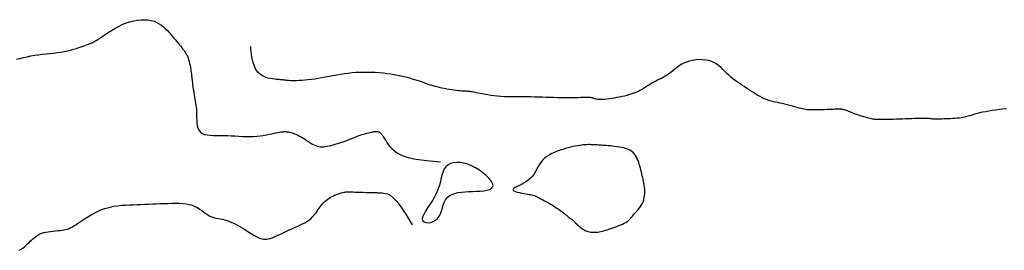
# Model space of a CAD drawing. Header units: millimetres. Extents: x 32690613 to 32693367, y 5343692 to 5344708.
# Tile 378 of 656: x 32692615.25 to 32692647.13, y 5344083.1 to 5344090.57. Entities that reach past the tile are written whole.
import ezdxf

# ---------------------------------------------------------------- set-up
doc = ezdxf.new("R2010")
doc.units = ezdxf.units.MM
doc.header["$LTSCALE"] = 20
doc.layers.add('02-DGM_HL_492.00', color=82, linetype='Continuous')
doc.layers.add('02-DGM_HL_492.50', color=92, linetype='Continuous')

msp = doc.modelspace()

# ---------------------------------------------------------------- linework, layer by layer
at = {"layer": '02-DGM_HL_492.00', "elevation": 492, "flags": 128}
msp.add_lwpolyline([(32692647.204, 5344087.676), (32692647.085, 5344087.667), (32692646.967, 5344087.655), (32692646.851, 5344087.642), (32692646.739, 5344087.626), (32692646.63, 5344087.608), (32692646.526, 5344087.588), (32692646.427, 5344087.568), (32692646.335, 5344087.547), (32692646.25, 5344087.526), (32692646.174, 5344087.506), (32692646.107, 5344087.487), (32692646.05, 5344087.47), (32692646.001, 5344087.455), (32692645.957, 5344087.441), (32692645.916, 5344087.428), (32692645.876, 5344087.417), (32692645.834, 5344087.406), (32692645.788, 5344087.397), (32692645.735, 5344087.39), (32692645.674, 5344087.383), (32692645.606, 5344087.376), (32692645.533, 5344087.371), (32692645.457, 5344087.366), (32692645.38, 5344087.362), (32692645.305, 5344087.359), (32692645.233, 5344087.356), (32692645.167, 5344087.353), (32692645.108, 5344087.351), (32692645.056, 5344087.349), (32692645.011, 5344087.348), (32692644.97, 5344087.347), (32692644.934, 5344087.346), (32692644.901, 5344087.347), (32692644.871, 5344087.347), (32692644.842, 5344087.349), (32692644.814, 5344087.351), (32692644.785, 5344087.354), (32692644.755, 5344087.358), (32692644.722, 5344087.361), (32692644.684, 5344087.364), (32692644.641, 5344087.367), (32692644.591, 5344087.369), (32692644.532, 5344087.37), (32692644.465, 5344087.37), (32692644.39, 5344087.37), (32692644.308, 5344087.368), (32692644.22, 5344087.365), (32692644.127, 5344087.362), (32692644.031, 5344087.359), (32692643.932, 5344087.355), (32692643.833, 5344087.351), (32692643.733, 5344087.347), (32692643.634, 5344087.344), (32692643.538, 5344087.34), (32692643.445, 5344087.337), (32692643.357, 5344087.334), (32692643.275, 5344087.332), (32692643.2, 5344087.33), (32692643.133, 5344087.33), (32692643.075, 5344087.33), (32692643.024, 5344087.331), (32692642.98, 5344087.333), (32692642.939, 5344087.337), (32692642.9, 5344087.341), (32692642.863, 5344087.348), (32692642.823, 5344087.356), (32692642.781, 5344087.366), (32692642.735, 5344087.378), (32692642.685, 5344087.391), (32692642.631, 5344087.406), (32692642.576, 5344087.422), (32692642.52, 5344087.439), (32692642.463, 5344087.457), (32692642.408, 5344087.475), (32692642.354, 5344087.494), (32692642.302, 5344087.512), (32692642.253, 5344087.531), (32692642.207, 5344087.549), (32692642.163, 5344087.567), (32692642.122, 5344087.583), (32692642.084, 5344087.599), (32692642.048, 5344087.613), (32692642.015, 5344087.625), (32692641.985, 5344087.635), (32692641.956, 5344087.644), (32692641.93, 5344087.651), (32692641.905, 5344087.656), (32692641.882, 5344087.66), (32692641.859, 5344087.663), (32692641.836, 5344087.666), (32692641.813, 5344087.667), (32692641.79, 5344087.668), (32692641.765, 5344087.668), (32692641.737, 5344087.668), (32692641.705, 5344087.668), (32692641.669, 5344087.667), (32692641.626, 5344087.665), (32692641.577, 5344087.663), (32692641.519, 5344087.661), (32692641.452, 5344087.659), (32692641.378, 5344087.656), (32692641.299, 5344087.653), (32692641.218, 5344087.651), (32692641.136, 5344087.648), (32692641.056, 5344087.647), (32692640.98, 5344087.646), (32692640.911, 5344087.646), (32692640.849, 5344087.647), (32692640.794, 5344087.649), (32692640.743, 5344087.653), (32692640.694, 5344087.659), (32692640.646, 5344087.667), (32692640.596, 5344087.677), (32692640.543, 5344087.689), (32692640.483, 5344087.704), (32692640.416, 5344087.722), (32692640.343, 5344087.741), (32692640.265, 5344087.763), (32692640.184, 5344087.785), (32692640.102, 5344087.807), (32692640.02, 5344087.828), (32692639.94, 5344087.849), (32692639.863, 5344087.867), (32692639.791, 5344087.883), (32692639.723, 5344087.898), (32692639.659, 5344087.911), (32692639.596, 5344087.926), (32692639.535, 5344087.942), (32692639.475, 5344087.96), (32692639.414, 5344087.982), (32692639.351, 5344088.008), (32692639.286, 5344088.039), (32692639.219, 5344088.075), (32692639.15, 5344088.116), (32692639.08, 5344088.159), (32692639.008, 5344088.205), (32692638.934, 5344088.253), (32692638.86, 5344088.301), (32692638.785, 5344088.35), (32692638.71, 5344088.399), (32692638.634, 5344088.448), (32692638.56, 5344088.497), (32692638.485, 5344088.547), (32692638.413, 5344088.599), (32692638.342, 5344088.652), (32692638.273, 5344088.708), (32692638.206, 5344088.766), (32692638.143, 5344088.827), (32692638.081, 5344088.89), (32692638.019, 5344088.953), (32692637.955, 5344089.015), (32692637.888, 5344089.073), (32692637.817, 5344089.126), (32692637.74, 5344089.173), (32692637.655, 5344089.212), (32692637.562, 5344089.241), (32692637.462, 5344089.261), (32692637.358, 5344089.271), (32692637.251, 5344089.273), (32692637.143, 5344089.266), (32692637.037, 5344089.251), (32692636.935, 5344089.227), (32692636.839, 5344089.196), (32692636.75, 5344089.158), (32692636.669, 5344089.114), (32692636.593, 5344089.065), (32692636.523, 5344089.014), (32692636.456, 5344088.961), (32692636.392, 5344088.909), (32692636.331, 5344088.859), (32692636.27, 5344088.813), (32692636.209, 5344088.771), (32692636.148, 5344088.734), (32692636.087, 5344088.7), (32692636.025, 5344088.668), (32692635.964, 5344088.637), (32692635.903, 5344088.607), (32692635.841, 5344088.576), (32692635.78, 5344088.543), (32692635.719, 5344088.509), (32692635.658, 5344088.472), (32692635.597, 5344088.434), (32692635.536, 5344088.396), (32692635.474, 5344088.358), (32692635.413, 5344088.321), (32692635.352, 5344088.286), (32692635.291, 5344088.253), (32692635.229, 5344088.224), (32692635.167, 5344088.197), (32692635.104, 5344088.173), (32692635.039, 5344088.151), (32692634.972, 5344088.131), (32692634.902, 5344088.112), (32692634.828, 5344088.094), (32692634.751, 5344088.077), (32692634.67, 5344088.06), (32692634.586, 5344088.044), (32692634.501, 5344088.029), (32692634.416, 5344088.015), (32692634.334, 5344088.003), (32692634.255, 5344087.994), (32692634.182, 5344087.987), (32692634.115, 5344087.983), (32692634.057, 5344087.982), (32692634.007, 5344087.984), (32692633.963, 5344087.988), (32692633.925, 5344087.994), (32692633.893, 5344088.001), (32692633.865, 5344088.009), (32692633.841, 5344088.017), (32692633.819, 5344088.024), (32692633.799, 5344088.03), (32692633.78, 5344088.035), (32692633.759, 5344088.04), (32692633.734, 5344088.043), (32692633.704, 5344088.045), (32692633.667, 5344088.047), (32692633.621, 5344088.047), (32692633.564, 5344088.047), (32692633.496, 5344088.046), (32692633.416, 5344088.044), (32692633.327, 5344088.042), (32692633.229, 5344088.039), (32692633.124, 5344088.038), (32692633.014, 5344088.036), (32692632.899, 5344088.036), (32692632.781, 5344088.037), (32692632.661, 5344088.039), (32692632.54, 5344088.043), (32692632.418, 5344088.047), (32692632.294, 5344088.051), (32692632.17, 5344088.056), (32692632.046, 5344088.06), (32692631.921, 5344088.063), (32692631.796, 5344088.065), (32692631.671, 5344088.066), (32692631.546, 5344088.066), (32692631.422, 5344088.065), (32692631.299, 5344088.065), (32692631.178, 5344088.065), (32692631.059, 5344088.067), (32692630.942, 5344088.071), (32692630.828, 5344088.077), (32692630.716, 5344088.087), (32692630.609, 5344088.099), (32692630.506, 5344088.113), (32692630.409, 5344088.129), (32692630.318, 5344088.145), (32692630.233, 5344088.161), (32692630.157, 5344088.176), (32692630.089, 5344088.19), (32692630.031, 5344088.203), (32692629.981, 5344088.213), (32692629.937, 5344088.222), (32692629.899, 5344088.229), (32692629.866, 5344088.235), (32692629.835, 5344088.239), (32692629.807, 5344088.243), (32692629.779, 5344088.245), (32692629.75, 5344088.247), (32692629.72, 5344088.248), (32692629.687, 5344088.249), (32692629.65, 5344088.25), (32692629.61, 5344088.252), (32692629.564, 5344088.255), (32692629.512, 5344088.26), (32692629.453, 5344088.266), (32692629.386, 5344088.274), (32692629.313, 5344088.283), (32692629.236, 5344088.295), (32692629.155, 5344088.308), (32692629.073, 5344088.322), (32692628.992, 5344088.337), (32692628.912, 5344088.353), (32692628.835, 5344088.37), (32692628.763, 5344088.388), (32692628.695, 5344088.406), (32692628.63, 5344088.424), (32692628.568, 5344088.444), (32692628.507, 5344088.463), (32692628.446, 5344088.484), (32692628.385, 5344088.505), (32692628.323, 5344088.528), (32692628.258, 5344088.551), (32692628.19, 5344088.574), (32692628.12, 5344088.598), (32692628.045, 5344088.622), (32692627.966, 5344088.646), (32692627.881, 5344088.671), (32692627.792, 5344088.694), (32692627.696, 5344088.718), (32692627.593, 5344088.74), (32692627.485, 5344088.762), (32692627.372, 5344088.782), (32692627.255, 5344088.8), (32692627.134, 5344088.817), (32692627.011, 5344088.832), (32692626.886, 5344088.844), (32692626.761, 5344088.853), (32692626.636, 5344088.859), (32692626.51, 5344088.862), (32692626.385, 5344088.861), (32692626.26, 5344088.858), (32692626.136, 5344088.852), (32692626.011, 5344088.842), (32692625.886, 5344088.829), (32692625.762, 5344088.814), (32692625.637, 5344088.795), (32692625.514, 5344088.774), (32692625.391, 5344088.751), (32692625.269, 5344088.728), (32692625.149, 5344088.704), (32692625.03, 5344088.682), (32692624.914, 5344088.661), (32692624.801, 5344088.643), (32692624.691, 5344088.627), (32692624.584, 5344088.615), (32692624.482, 5344088.605), (32692624.386, 5344088.598), (32692624.295, 5344088.594), (32692624.212, 5344088.591), (32692624.136, 5344088.59), (32692624.069, 5344088.59), (32692624.011, 5344088.592), (32692623.961, 5344088.595), (32692623.919, 5344088.598), (32692623.882, 5344088.602), (32692623.851, 5344088.606), (32692623.824, 5344088.61), (32692623.8, 5344088.614), (32692623.777, 5344088.617), (32692623.756, 5344088.619), (32692623.734, 5344088.621), (32692623.71, 5344088.623), (32692623.682, 5344088.625), (32692623.65, 5344088.627), (32692623.61, 5344088.63), (32692623.562, 5344088.634), (32692623.505, 5344088.64), (32692623.437, 5344088.647), (32692623.361, 5344088.659), (32692623.279, 5344088.678), (32692623.196, 5344088.706), (32692623.112, 5344088.745), (32692623.033, 5344088.798), (32692622.96, 5344088.867), (32692622.897, 5344088.955), (32692622.846, 5344089.062), (32692622.805, 5344089.182), (32692622.775, 5344089.306), (32692622.753, 5344089.427), (32692622.739, 5344089.535), (32692622.73, 5344089.623), (32692622.726, 5344089.682), (32692622.725, 5344089.703)], dxfattribs=at)
at = {"layer": '02-DGM_HL_492.50', "elevation": 492.5, "flags": 128}
for points in [[(32692615.141, 5344089.284), (32692615.25, 5344089.312), (32692615.365, 5344089.34), (32692615.484, 5344089.367), (32692615.607, 5344089.392), (32692615.731, 5344089.414), (32692615.855, 5344089.433), (32692615.979, 5344089.449), (32692616.102, 5344089.462), (32692616.224, 5344089.475), (32692616.343, 5344089.488), (32692616.461, 5344089.501), (32692616.575, 5344089.517), (32692616.686, 5344089.535), (32692616.793, 5344089.557), (32692616.896, 5344089.582), (32692616.992, 5344089.608), (32692617.082, 5344089.635), (32692617.165, 5344089.663), (32692617.24, 5344089.689), (32692617.305, 5344089.713), (32692617.361, 5344089.733), (32692617.406, 5344089.75), (32692617.442, 5344089.764), (32692617.47, 5344089.775), (32692617.493, 5344089.783), (32692617.511, 5344089.79), (32692617.526, 5344089.796), (32692617.54, 5344089.801), (32692617.554, 5344089.806), (32692617.57, 5344089.813), (32692617.59, 5344089.821), (32692617.613, 5344089.832), (32692617.643, 5344089.847), (32692617.68, 5344089.868), (32692617.725, 5344089.895), (32692617.78, 5344089.929), (32692617.847, 5344089.973), (32692617.925, 5344090.026), (32692618.014, 5344090.086), (32692618.112, 5344090.151), (32692618.218, 5344090.219), (32692618.331, 5344090.286), (32692618.448, 5344090.351), (32692618.569, 5344090.41), (32692618.692, 5344090.461), (32692618.815, 5344090.502), (32692618.938, 5344090.534), (32692619.059, 5344090.555), (32692619.177, 5344090.566), (32692619.291, 5344090.567), (32692619.4, 5344090.559), (32692619.503, 5344090.542), (32692619.598, 5344090.515), (32692619.686, 5344090.48), (32692619.766, 5344090.436), (32692619.839, 5344090.387), (32692619.907, 5344090.332), (32692619.97, 5344090.274), (32692620.028, 5344090.214), (32692620.084, 5344090.152), (32692620.137, 5344090.091), (32692620.189, 5344090.032), (32692620.239, 5344089.974), (32692620.287, 5344089.917), (32692620.334, 5344089.863), (32692620.378, 5344089.81), (32692620.421, 5344089.758), (32692620.461, 5344089.709), (32692620.499, 5344089.661), (32692620.534, 5344089.614), (32692620.567, 5344089.568), (32692620.598, 5344089.523), (32692620.626, 5344089.477), (32692620.652, 5344089.43), (32692620.675, 5344089.381), (32692620.697, 5344089.329), (32692620.716, 5344089.274), (32692620.733, 5344089.215), (32692620.749, 5344089.153), (32692620.762, 5344089.09), (32692620.774, 5344089.028), (32692620.784, 5344088.968), (32692620.792, 5344088.911), (32692620.799, 5344088.859), (32692620.805, 5344088.814), (32692620.809, 5344088.776), (32692620.813, 5344088.743), (32692620.816, 5344088.714), (32692620.819, 5344088.685), (32692620.822, 5344088.654), (32692620.826, 5344088.619), (32692620.831, 5344088.576), (32692620.838, 5344088.524), (32692620.846, 5344088.46), (32692620.856, 5344088.388), (32692620.868, 5344088.308), (32692620.88, 5344088.226), (32692620.892, 5344088.143), (32692620.905, 5344088.062), (32692620.917, 5344087.987), (32692620.928, 5344087.919), (32692620.939, 5344087.862), (32692620.948, 5344087.814), (32692620.955, 5344087.77), (32692620.962, 5344087.729), (32692620.967, 5344087.688), (32692620.971, 5344087.644), (32692620.973, 5344087.593), (32692620.974, 5344087.533), (32692620.974, 5344087.463), (32692620.974, 5344087.384), (32692620.977, 5344087.3), (32692620.984, 5344087.215), (32692620.998, 5344087.132), (32692621.02, 5344087.053), (32692621.053, 5344086.984), (32692621.099, 5344086.926), (32692621.159, 5344086.883), (32692621.232, 5344086.853), (32692621.316, 5344086.834), (32692621.41, 5344086.823), (32692621.513, 5344086.819), (32692621.622, 5344086.818), (32692621.736, 5344086.818), (32692621.854, 5344086.818), (32692621.973, 5344086.814), (32692622.094, 5344086.809), (32692622.215, 5344086.802), (32692622.337, 5344086.795), (32692622.457, 5344086.789), (32692622.577, 5344086.784), (32692622.694, 5344086.783), (32692622.81, 5344086.786), (32692622.922, 5344086.794), (32692623.031, 5344086.805), (32692623.135, 5344086.82), (32692623.233, 5344086.837), (32692623.325, 5344086.855), (32692623.409, 5344086.873), (32692623.485, 5344086.889), (32692623.552, 5344086.904), (32692623.609, 5344086.916), (32692623.658, 5344086.925), (32692623.698, 5344086.932), (32692623.733, 5344086.936), (32692623.762, 5344086.939), (32692623.787, 5344086.941), (32692623.81, 5344086.942), (32692623.831, 5344086.942), (32692623.852, 5344086.942), (32692623.873, 5344086.941), (32692623.895, 5344086.939), (32692623.918, 5344086.937), (32692623.942, 5344086.934), (32692623.969, 5344086.929), (32692623.998, 5344086.922), (32692624.03, 5344086.914), (32692624.066, 5344086.903), (32692624.104, 5344086.89), (32692624.146, 5344086.874), (32692624.19, 5344086.856), (32692624.237, 5344086.835), (32692624.286, 5344086.811), (32692624.337, 5344086.784), (32692624.39, 5344086.754), (32692624.445, 5344086.72), (32692624.5, 5344086.684), (32692624.557, 5344086.647), (32692624.614, 5344086.61), (32692624.67, 5344086.574), (32692624.726, 5344086.541), (32692624.782, 5344086.512), (32692624.835, 5344086.488), (32692624.888, 5344086.47), (32692624.939, 5344086.458), (32692624.99, 5344086.452), (32692625.041, 5344086.45), (32692625.094, 5344086.453), (32692625.148, 5344086.459), (32692625.205, 5344086.469), (32692625.265, 5344086.482), (32692625.329, 5344086.497), (32692625.396, 5344086.515), (32692625.465, 5344086.535), (32692625.537, 5344086.556), (32692625.609, 5344086.579), (32692625.682, 5344086.603), (32692625.754, 5344086.627), (32692625.824, 5344086.653), (32692625.893, 5344086.679), (32692625.96, 5344086.705), (32692626.025, 5344086.731), (32692626.088, 5344086.756), (32692626.15, 5344086.78), (32692626.211, 5344086.804), (32692626.27, 5344086.825), (32692626.328, 5344086.845), (32692626.385, 5344086.863), (32692626.441, 5344086.879), (32692626.494, 5344086.893), (32692626.545, 5344086.905), (32692626.592, 5344086.916), (32692626.635, 5344086.925), (32692626.674, 5344086.932), (32692626.708, 5344086.938), (32692626.736, 5344086.943), (32692626.76, 5344086.946), (32692626.779, 5344086.949), (32692626.796, 5344086.95), (32692626.81, 5344086.95), (32692626.823, 5344086.949), (32692626.836, 5344086.947), (32692626.848, 5344086.943), (32692626.862, 5344086.939), (32692626.877, 5344086.933), (32692626.894, 5344086.924), (32692626.912, 5344086.911), (32692626.932, 5344086.894), (32692626.954, 5344086.871), (32692626.977, 5344086.842), (32692627.003, 5344086.805), (32692627.031, 5344086.76), (32692627.062, 5344086.709), (32692627.097, 5344086.652), (32692627.137, 5344086.591), (32692627.183, 5344086.527), (32692627.236, 5344086.462), (32692627.297, 5344086.397), (32692627.367, 5344086.333), (32692627.448, 5344086.271), (32692627.546, 5344086.213), (32692627.667, 5344086.159), (32692627.82, 5344086.11), (32692628.01, 5344086.065), (32692628.245, 5344086.026), (32692628.531, 5344085.993), (32692628.875, 5344085.966)], [(32692615.226, 5344083.099), (32692615.268, 5344083.121), (32692615.308, 5344083.146), (32692615.349, 5344083.174), (32692615.389, 5344083.206), (32692615.43, 5344083.241), (32692615.47, 5344083.278), (32692615.51, 5344083.316), (32692615.55, 5344083.356), (32692615.591, 5344083.395), (32692615.631, 5344083.433), (32692615.671, 5344083.471), (32692615.712, 5344083.507), (32692615.755, 5344083.54), (32692615.801, 5344083.572), (32692615.85, 5344083.601), (32692615.903, 5344083.628), (32692615.961, 5344083.651), (32692616.025, 5344083.671), (32692616.095, 5344083.688), (32692616.17, 5344083.701), (32692616.248, 5344083.712), (32692616.327, 5344083.721), (32692616.405, 5344083.729), (32692616.481, 5344083.736), (32692616.553, 5344083.743), (32692616.619, 5344083.75), (32692616.678, 5344083.758), (32692616.731, 5344083.769), (32692616.781, 5344083.782), (32692616.831, 5344083.8), (32692616.882, 5344083.823), (32692616.938, 5344083.852), (32692617, 5344083.889), (32692617.071, 5344083.934), (32692617.152, 5344083.989), (32692617.244, 5344084.05), (32692617.344, 5344084.116), (32692617.452, 5344084.184), (32692617.565, 5344084.251), (32692617.683, 5344084.316), (32692617.804, 5344084.375), (32692617.927, 5344084.427), (32692618.051, 5344084.468), (32692618.174, 5344084.501), (32692618.299, 5344084.525), (32692618.423, 5344084.543), (32692618.548, 5344084.556), (32692618.672, 5344084.565), (32692618.797, 5344084.572), (32692618.922, 5344084.577), (32692619.047, 5344084.582), (32692619.172, 5344084.586), (32692619.297, 5344084.591), (32692619.422, 5344084.596), (32692619.547, 5344084.601), (32692619.671, 5344084.606), (32692619.796, 5344084.611), (32692619.921, 5344084.616), (32692620.046, 5344084.62), (32692620.17, 5344084.624), (32692620.291, 5344084.625), (32692620.41, 5344084.623), (32692620.524, 5344084.617), (32692620.633, 5344084.604), (32692620.736, 5344084.585), (32692620.832, 5344084.559), (32692620.919, 5344084.523), (32692621, 5344084.481), (32692621.074, 5344084.435), (32692621.144, 5344084.385), (32692621.211, 5344084.336), (32692621.275, 5344084.289), (32692621.338, 5344084.246), (32692621.401, 5344084.21), (32692621.466, 5344084.182), (32692621.532, 5344084.161), (32692621.599, 5344084.144), (32692621.668, 5344084.13), (32692621.739, 5344084.118), (32692621.812, 5344084.104), (32692621.886, 5344084.087), (32692621.963, 5344084.065), (32692622.041, 5344084.037), (32692622.12, 5344084.004), (32692622.2, 5344083.966), (32692622.279, 5344083.924), (32692622.356, 5344083.881), (32692622.43, 5344083.837), (32692622.501, 5344083.793), (32692622.568, 5344083.751), (32692622.63, 5344083.711), (32692622.687, 5344083.675), (32692622.74, 5344083.641), (32692622.789, 5344083.609), (32692622.836, 5344083.581), (32692622.881, 5344083.555), (32692622.924, 5344083.532), (32692622.967, 5344083.512), (32692623.009, 5344083.494), (32692623.052, 5344083.479), (32692623.096, 5344083.468), (32692623.142, 5344083.461), (32692623.191, 5344083.459), (32692623.242, 5344083.462), (32692623.297, 5344083.47), (32692623.357, 5344083.485), (32692623.421, 5344083.506), (32692623.49, 5344083.533), (32692623.563, 5344083.565), (32692623.639, 5344083.6), (32692623.719, 5344083.638), (32692623.801, 5344083.678), (32692623.885, 5344083.719), (32692623.972, 5344083.759), (32692624.059, 5344083.799), (32692624.147, 5344083.837), (32692624.234, 5344083.875), (32692624.318, 5344083.914), (32692624.4, 5344083.952), (32692624.477, 5344083.992), (32692624.548, 5344084.033), (32692624.613, 5344084.076), (32692624.67, 5344084.121), (32692624.72, 5344084.168), (32692624.765, 5344084.217), (32692624.805, 5344084.266), (32692624.842, 5344084.316), (32692624.877, 5344084.366), (32692624.911, 5344084.416), (32692624.945, 5344084.464), (32692624.98, 5344084.512), (32692625.017, 5344084.558), (32692625.056, 5344084.603), (32692625.096, 5344084.646), (32692625.139, 5344084.686), (32692625.184, 5344084.725), (32692625.231, 5344084.761), (32692625.282, 5344084.795), (32692625.334, 5344084.826), (32692625.389, 5344084.855), (32692625.445, 5344084.88), (32692625.5, 5344084.903), (32692625.554, 5344084.924), (32692625.606, 5344084.941), (32692625.654, 5344084.956), (32692625.698, 5344084.968), (32692625.737, 5344084.977), (32692625.773, 5344084.984), (32692625.807, 5344084.988), (32692625.843, 5344084.991), (32692625.882, 5344084.992), (32692625.926, 5344084.992), (32692625.978, 5344084.99), (32692626.04, 5344084.989), (32692626.112, 5344084.986), (32692626.194, 5344084.984), (32692626.282, 5344084.981), (32692626.372, 5344084.978), (32692626.461, 5344084.975), (32692626.547, 5344084.973), (32692626.626, 5344084.97), (32692626.695, 5344084.968), (32692626.751, 5344084.967), (32692626.797, 5344084.966), (32692626.836, 5344084.965), (32692626.871, 5344084.963), (32692626.904, 5344084.961), (32692626.939, 5344084.959), (32692626.979, 5344084.956), (32692627.026, 5344084.951), (32692627.083, 5344084.943), (32692627.153, 5344084.923), (32692627.238, 5344084.88), (32692627.34, 5344084.802), (32692627.46, 5344084.679), (32692627.601, 5344084.5), (32692627.765, 5344084.253), (32692627.954, 5344083.929)]]:
    msp.add_lwpolyline(points, dxfattribs=at)
for points in [[(32692633.523, 5344083.76), (32692633.577, 5344083.734), (32692633.631, 5344083.714), (32692633.686, 5344083.699), (32692633.741, 5344083.689), (32692633.796, 5344083.684), (32692633.85, 5344083.683), (32692633.904, 5344083.685), (32692633.956, 5344083.69), (32692634.008, 5344083.697), (32692634.059, 5344083.707), (32692634.11, 5344083.719), (32692634.162, 5344083.734), (32692634.215, 5344083.749), (32692634.27, 5344083.767), (32692634.327, 5344083.786), (32692634.387, 5344083.807), (32692634.45, 5344083.829), (32692634.516, 5344083.851), (32692634.582, 5344083.875), (32692634.647, 5344083.9), (32692634.71, 5344083.925), (32692634.77, 5344083.95), (32692634.824, 5344083.976), (32692634.873, 5344084.002), (32692634.913, 5344084.027), (32692634.948, 5344084.054), (32692634.978, 5344084.081), (32692635.005, 5344084.109), (32692635.031, 5344084.139), (32692635.057, 5344084.172), (32692635.086, 5344084.207), (32692635.118, 5344084.246), (32692635.155, 5344084.288), (32692635.196, 5344084.333), (32692635.239, 5344084.382), (32692635.283, 5344084.434), (32692635.326, 5344084.489), (32692635.366, 5344084.546), (32692635.402, 5344084.606), (32692635.432, 5344084.669), (32692635.455, 5344084.733), (32692635.472, 5344084.8), (32692635.482, 5344084.867), (32692635.488, 5344084.935), (32692635.488, 5344085.004), (32692635.485, 5344085.072), (32692635.479, 5344085.139), (32692635.471, 5344085.205), (32692635.46, 5344085.269), (32692635.449, 5344085.332), (32692635.436, 5344085.394), (32692635.422, 5344085.455), (32692635.407, 5344085.515), (32692635.391, 5344085.576), (32692635.375, 5344085.636), (32692635.359, 5344085.698), (32692635.343, 5344085.76), (32692635.326, 5344085.823), (32692635.308, 5344085.885), (32692635.289, 5344085.946), (32692635.268, 5344086.005), (32692635.245, 5344086.062), (32692635.219, 5344086.116), (32692635.19, 5344086.165), (32692635.157, 5344086.21), (32692635.12, 5344086.251), (32692635.079, 5344086.288), (32692635.034, 5344086.32), (32692634.984, 5344086.349), (32692634.93, 5344086.374), (32692634.872, 5344086.396), (32692634.808, 5344086.415), (32692634.74, 5344086.431), (32692634.669, 5344086.444), (32692634.595, 5344086.455), (32692634.52, 5344086.464), (32692634.445, 5344086.472), (32692634.372, 5344086.478), (32692634.303, 5344086.483), (32692634.237, 5344086.488), (32692634.177, 5344086.493), (32692634.122, 5344086.497), (32692634.071, 5344086.5), (32692634.023, 5344086.504), (32692633.978, 5344086.507), (32692633.934, 5344086.51), (32692633.89, 5344086.513), (32692633.846, 5344086.516), (32692633.802, 5344086.518), (32692633.756, 5344086.52), (32692633.708, 5344086.521), (32692633.659, 5344086.521), (32692633.607, 5344086.52), (32692633.553, 5344086.517), (32692633.495, 5344086.513), (32692633.435, 5344086.506), (32692633.371, 5344086.497), (32692633.303, 5344086.486), (32692633.232, 5344086.472), (32692633.159, 5344086.456), (32692633.081, 5344086.438), (32692633.001, 5344086.417), (32692632.918, 5344086.393), (32692632.832, 5344086.367), (32692632.743, 5344086.338), (32692632.654, 5344086.306), (32692632.564, 5344086.27), (32692632.476, 5344086.23), (32692632.392, 5344086.185), (32692632.313, 5344086.135), (32692632.24, 5344086.079), (32692632.176, 5344086.016), (32692632.12, 5344085.946), (32692632.072, 5344085.871), (32692632.027, 5344085.793), (32692631.983, 5344085.713), (32692631.938, 5344085.633), (32692631.889, 5344085.555), (32692631.832, 5344085.481), (32692631.766, 5344085.412), (32692631.688, 5344085.35), (32692631.602, 5344085.295), (32692631.514, 5344085.246), (32692631.429, 5344085.203), (32692631.351, 5344085.164), (32692631.287, 5344085.129), (32692631.24, 5344085.099), (32692631.218, 5344085.071), (32692631.222, 5344085.046), (32692631.249, 5344085.023), (32692631.296, 5344085.002), (32692631.357, 5344084.984), (32692631.426, 5344084.967), (32692631.5, 5344084.953), (32692631.573, 5344084.94), (32692631.64, 5344084.929), (32692631.698, 5344084.92), (32692631.748, 5344084.911), (32692631.791, 5344084.903), (32692631.829, 5344084.895), (32692631.865, 5344084.885), (32692631.9, 5344084.874), (32692631.937, 5344084.859), (32692631.977, 5344084.842), (32692632.022, 5344084.821), (32692632.072, 5344084.796), (32692632.126, 5344084.768), (32692632.183, 5344084.738), (32692632.243, 5344084.705), (32692632.304, 5344084.669), (32692632.368, 5344084.633), (32692632.432, 5344084.595), (32692632.496, 5344084.556), (32692632.559, 5344084.516), (32692632.62, 5344084.477), (32692632.678, 5344084.439), (32692632.733, 5344084.403), (32692632.784, 5344084.368), (32692632.829, 5344084.336), (32692632.868, 5344084.307), (32692632.9, 5344084.282), (32692632.925, 5344084.261), (32692632.946, 5344084.242), (32692632.962, 5344084.226), (32692632.976, 5344084.213), (32692632.987, 5344084.201), (32692632.997, 5344084.191), (32692633.008, 5344084.182), (32692633.019, 5344084.174), (32692633.032, 5344084.165), (32692633.047, 5344084.156), (32692633.064, 5344084.145), (32692633.083, 5344084.131), (32692633.106, 5344084.113), (32692633.133, 5344084.092), (32692633.163, 5344084.064), (32692633.197, 5344084.031), (32692633.235, 5344083.994), (32692633.277, 5344083.953), (32692633.322, 5344083.911), (32692633.369, 5344083.869), (32692633.419, 5344083.829), (32692633.47, 5344083.792)], [(32692628.748, 5344084.961), (32692628.683, 5344084.833), (32692628.609, 5344084.708), (32692628.531, 5344084.586), (32692628.454, 5344084.47), (32692628.385, 5344084.362), (32692628.329, 5344084.264), (32692628.293, 5344084.179), (32692628.281, 5344084.108), (32692628.298, 5344084.054), (32692628.339, 5344084.017), (32692628.399, 5344083.996), (32692628.473, 5344083.991), (32692628.554, 5344084.002), (32692628.636, 5344084.028), (32692628.713, 5344084.071), (32692628.78, 5344084.128), (32692628.833, 5344084.2), (32692628.873, 5344084.283), (32692628.906, 5344084.373), (32692628.934, 5344084.467), (32692628.962, 5344084.562), (32692628.994, 5344084.652), (32692629.035, 5344084.735), (32692629.087, 5344084.807), (32692629.155, 5344084.865), (32692629.237, 5344084.909), (32692629.331, 5344084.943), (32692629.436, 5344084.967), (32692629.548, 5344084.983), (32692629.667, 5344084.994), (32692629.789, 5344085.001), (32692629.914, 5344085.006), (32692630.038, 5344085.011), (32692630.158, 5344085.018), (32692630.27, 5344085.029), (32692630.371, 5344085.045), (32692630.455, 5344085.068), (32692630.52, 5344085.1), (32692630.56, 5344085.143), (32692630.573, 5344085.199), (32692630.556, 5344085.268), (32692630.51, 5344085.347), (32692630.441, 5344085.434), (32692630.352, 5344085.524), (32692630.248, 5344085.613), (32692630.132, 5344085.697), (32692630.008, 5344085.774), (32692629.881, 5344085.839), (32692629.754, 5344085.889), (32692629.63, 5344085.923), (32692629.511, 5344085.942), (32692629.397, 5344085.945), (32692629.293, 5344085.933), (32692629.198, 5344085.906), (32692629.116, 5344085.864), (32692629.048, 5344085.806), (32692628.996, 5344085.734), (32692628.955, 5344085.649), (32692628.923, 5344085.552), (32692628.896, 5344085.446), (32692628.868, 5344085.332), (32692628.837, 5344085.212), (32692628.798, 5344085.087)]]:
    msp.add_lwpolyline(points, close=True, dxfattribs=at)

doc.saveas('drawing.dxf')
